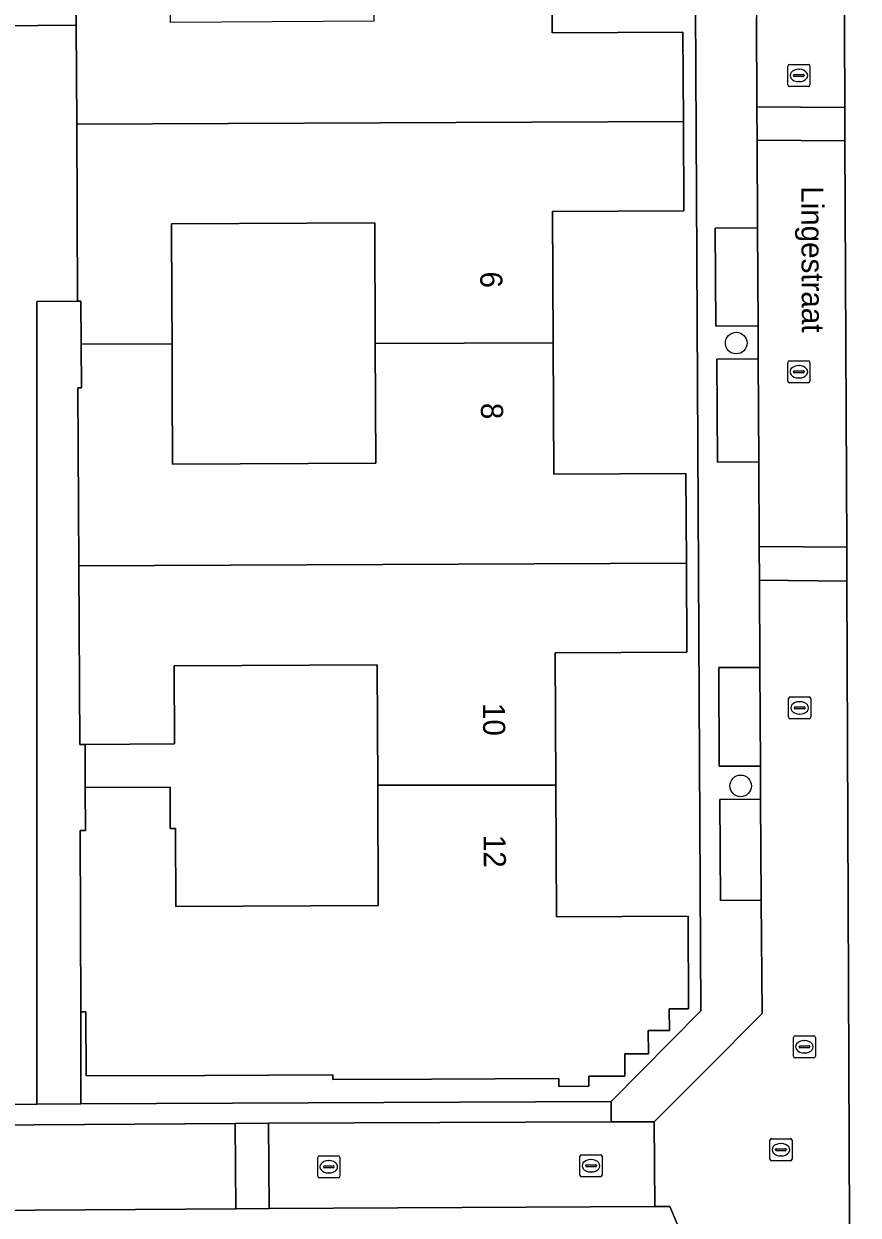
# Model space of a CAD drawing. Extents: x 157320 to 158835, y 386650 to 388491.
# Drawn here: x 157969.1 to 158006.9, y 387919.1 to 387973.1 of the extents above; entities that cross this region are included whole.
import ezdxf

# ---------------------------------------------------------------- set-up
doc = ezdxf.new("R2010")
doc.units = 0
for name, color, linetype in [('IMGEO_Boom', 7, 'Continuous'), ('IMGEO_Erf', 7, 'Continuous'), ('IMGEO_Kolk', 7, 'Continuous'), ('IMGEO_Openbare_ruimte_label', 7, 'Continuous'), ('IMGEO_Pand', 7, 'Continuous'), ('IMGEO_Pand_nummerreeks', 7, 'Continuous'), ('IMGEO_Parkeervlak_open', 7, 'Continuous'), ('IMGEO_Rijbaan_lokaal_open', 7, 'Continuous'), ('IMGEO_Rioolput', 7, 'Continuous'), ('IMGEO_Voetpad_open', 7, 'Continuous')]:
    doc.layers.add(name, color=color, linetype=linetype)

msp = doc.modelspace()

# ---------------------------------------------------------------- linework, layer by layer
at = {"layer": 'IMGEO_Boom'}
for centre in [(158001.371, 387958.614), (158001.572, 387938.572)]:
    msp.add_circle(centre, 0.489, dxfattribs=at)
at = {"layer": 'IMGEO_Erf'}
for points in [[(157993.004, 387978.606), (157993.035, 387972.655), (157998.96, 387972.686), (157998.981, 387968.647), (157999.002, 387964.595), (157993.053, 387964.564), (157993.084, 387958.622), (157993.116, 387952.678), (157999.092, 387952.71), (157999.114, 387948.647), (157999.135, 387944.625), (157993.178, 387944.594), (157993.21, 387938.61), (157993.241, 387932.645), (157999.192, 387932.676), (157999.215, 387928.485), (157998.343, 387928.48), (157998.348, 387927.507), (157997.389, 387927.502), (157997.395, 387926.451), (157996.332, 387926.446), (157996.338, 387925.436), (157994.705, 387925.428), (157994.707, 387924.979), (157993.343, 387924.971), (157993.341, 387925.334), (157987.585, 387925.304), (157983.113, 387925.281), (157983.112, 387925.502), (157977.324, 387925.471), (157971.953, 387925.443), (157971.938, 387928.342), (157971.718, 387928.341), (157971.718, 387924.178), (157995.712, 387924.281), (157999.772, 387928.398), (157999.443, 387990.856)], [(157954.173, 387924.103), (157969.714, 387924.169), (157969.714, 387959.058), (157969.714, 387960.499), (157971.565, 387960.509), (157971.523, 387968.52), (157971.499, 387972.996), (157968.005, 387972.978)]]:
    msp.add_lwpolyline(points, dxfattribs=at)
for points in [[(157985.009, 387964.053), (157975.81, 387964.005), (157975.829, 387960.531), (157975.837, 387958.575), (157975.847, 387956.616), (157975.865, 387953.128), (157985.067, 387953.177), (157985.038, 387958.6)], [(157985.145, 387938.61), (157985.116, 387944.058), (157975.936, 387944.01), (157975.954, 387940.472), (157971.905, 387940.451), (157971.905, 387938.496), (157975.747, 387938.517), (157975.757, 387936.645), (157975.998, 387936.647), (157976.016, 387933.114), (157985.174, 387933.163)]]:
    msp.add_lwpolyline(points, close=True, dxfattribs=at)
at = {"layer": 'IMGEO_Kolk'}
for p, q in [((158003.709, 387970.3), (158003.709, 387971.152)), ((158003.784, 387971.226), (158004.636, 387971.226)), ((158003.968, 387970.72), (158003.968, 387970.732)), ((158004.011, 387970.769), (158004.409, 387970.769)), ((158004.197, 387971.006), (158004.222, 387971.006)), ((158004.452, 387970.732), (158004.452, 387970.72)), ((158004.71, 387971.152), (158004.71, 387970.3)), ((158004.636, 387970.226), (158003.784, 387970.226)), ((158004.406, 387970.683), (158004.008, 387970.683)), ((158004.22, 387970.446), (158004.195, 387970.446)), ((158003.782, 387957.816), (158004.634, 387957.816)), ((158003.707, 387956.89), (158003.707, 387957.742)), ((158003.966, 387957.31), (158003.966, 387957.322)), ((158004.404, 387957.273), (158004.006, 387957.273)), ((158004.009, 387957.359), (158004.407, 387957.359)), ((158004.195, 387957.596), (158004.22, 387957.596)), ((158004.45, 387957.322), (158004.45, 387957.31)), ((158004.708, 387957.742), (158004.708, 387956.89)), ((158004.634, 387956.816), (158003.782, 387956.816)), ((158004.218, 387957.036), (158004.193, 387957.036)), ((158003.743, 387941.676), (158003.743, 387942.528)), ((158003.818, 387942.602), (158004.67, 387942.602)), ((158004.231, 387942.382), (158004.256, 387942.382)), ((158004.744, 387942.528), (158004.744, 387941.676)), ((158004.002, 387942.096), (158004.002, 387942.108)), ((158004.44, 387942.059), (158004.042, 387942.059)), ((158004.045, 387942.145), (158004.443, 387942.145)), ((158004.254, 387941.822), (158004.229, 387941.822)), ((158004.486, 387942.108), (158004.486, 387942.096)), ((158004.67, 387941.602), (158003.818, 387941.602)), ((158003.957, 387926.338), (158003.957, 387927.19)), ((158004.032, 387927.264), (158004.884, 387927.264)), ((158004.958, 387927.19), (158004.958, 387926.338)), ((158004.216, 387926.758), (158004.216, 387926.77)), ((158004.654, 387926.721), (158004.256, 387926.721)), ((158004.259, 387926.807), (158004.657, 387926.807)), ((158004.445, 387927.044), (158004.47, 387927.044)), ((158004.7, 387926.77), (158004.7, 387926.758)), ((158004.884, 387926.264), (158004.032, 387926.264)), ((158004.468, 387926.484), (158004.443, 387926.484)), ((157982.431, 387920.906), (157982.431, 387921.758)), ((157982.506, 387921.832), (157983.358, 387921.832)), ((157983.432, 387921.758), (157983.432, 387920.906)), ((157994.299, 387920.954), (157994.299, 387921.806)), ((157994.374, 387921.88), (157995.226, 387921.88)), ((157994.787, 387921.66), (157994.812, 387921.66)), ((157995.3, 387921.806), (157995.3, 387920.954)), ((157982.69, 387921.326), (157982.69, 387921.338)), ((157983.128, 387921.289), (157982.73, 387921.289)), ((157982.733, 387921.375), (157983.131, 387921.375)), ((157982.919, 387921.612), (157982.944, 387921.612)), ((157983.174, 387921.338), (157983.174, 387921.326)), ((157994.558, 387921.374), (157994.558, 387921.386)), ((157994.996, 387921.337), (157994.598, 387921.337)), ((157994.601, 387921.423), (157994.999, 387921.423)), ((157995.042, 387921.386), (157995.042, 387921.374)), ((157983.358, 387920.832), (157982.506, 387920.832)), ((157982.942, 387921.052), (157982.917, 387921.052)), ((157995.226, 387920.88), (157994.374, 387920.88)), ((157994.81, 387921.1), (157994.785, 387921.1))]:
    msp.add_line(p, q, dxfattribs=at)
for points in [[(158003.709, 387970.3), (158003.709, 387971.152)], [(158003.784, 387971.226), (158004.636, 387971.226)], [(158004.71, 387971.152), (158004.71, 387970.3)], [(158004.636, 387970.226), (158003.784, 387970.226)], [(158003.782, 387957.816), (158004.634, 387957.816)], [(158003.707, 387956.89), (158003.707, 387957.742)], [(158004.708, 387957.742), (158004.708, 387956.89)], [(158004.634, 387956.816), (158003.782, 387956.816)], [(158003.743, 387941.676), (158003.743, 387942.528)], [(158003.818, 387942.602), (158004.67, 387942.602)], [(158004.744, 387942.528), (158004.744, 387941.676)], [(158004.67, 387941.602), (158003.818, 387941.602)], [(158003.957, 387926.338), (158003.957, 387927.19)], [(158004.032, 387927.264), (158004.884, 387927.264)], [(158004.958, 387927.19), (158004.958, 387926.338)], [(158004.884, 387926.264), (158004.032, 387926.264)], [(157982.431, 387920.906), (157982.431, 387921.758)], [(157982.506, 387921.832), (157983.358, 387921.832)], [(157983.432, 387921.758), (157983.432, 387920.906)], [(157994.299, 387920.954), (157994.299, 387921.806)], [(157994.374, 387921.88), (157995.226, 387921.88)], [(157995.3, 387921.806), (157995.3, 387920.954)], [(157983.358, 387920.832), (157982.506, 387920.832)], [(157995.226, 387920.88), (157994.374, 387920.88)]]:
    msp.add_lwpolyline(points, dxfattribs=at)
for centre, radius, start, end in [((158003.786, 387971.15), 0.0765, 91.552, 178.448), ((158003.786, 387971.15), 0.0765, 91.552, 178.448), ((158004.008, 387970.729), 0.0403, 85.8775, 175.7526), ((158004.413, 387970.731), 0.0386, 1.7309, 96.639), ((158004.634, 387971.15), 0.0765, 1.552, 88.448), ((158004.634, 387971.15), 0.0765, 1.552, 88.448), ((158003.786, 387970.302), 0.0765, 181.552, 268.448), ((158003.786, 387970.302), 0.0765, 181.552, 268.448), ((158004.005, 387970.719), 0.0366, 178.938, 274.7102), ((158004.409, 387970.726), 0.043, 264.8664, 352.4533), ((158004.634, 387970.302), 0.0765, 271.552, 358.448), ((158004.634, 387970.302), 0.0765, 271.552, 358.448), ((158003.784, 387957.74), 0.0765, 91.552, 178.448), ((158003.784, 387957.74), 0.0765, 91.552, 178.448), ((158004.632, 387957.74), 0.0765, 1.552, 88.448), ((158004.632, 387957.74), 0.0765, 1.552, 88.448), ((158004.006, 387957.319), 0.0403, 85.8775, 175.7526), ((158004.003, 387957.309), 0.0366, 178.938, 274.7102), ((158004.407, 387957.316), 0.043, 264.8664, 352.4533), ((158004.411, 387957.321), 0.0386, 1.7309, 96.639), ((158003.784, 387956.892), 0.0765, 181.552, 268.448), ((158003.784, 387956.892), 0.0765, 181.552, 268.448), ((158004.632, 387956.892), 0.0765, 271.552, 358.448), ((158004.632, 387956.892), 0.0765, 271.552, 358.448), ((158003.82, 387942.526), 0.0765, 91.552, 178.448), ((158003.82, 387942.526), 0.0765, 91.552, 178.448), ((158004.668, 387942.526), 0.0765, 1.552, 88.448), ((158004.668, 387942.526), 0.0765, 1.552, 88.448), ((158003.82, 387941.678), 0.0765, 181.552, 268.448), ((158003.82, 387941.678), 0.0765, 181.552, 268.448), ((158004.042, 387942.105), 0.0403, 85.8775, 175.7526), ((158004.039, 387942.095), 0.0366, 178.938, 274.7102), ((158004.443, 387942.102), 0.043, 264.8664, 352.4533), ((158004.447, 387942.107), 0.0386, 1.7309, 96.639), ((158004.668, 387941.678), 0.0765, 271.552, 358.448), ((158004.668, 387941.678), 0.0765, 271.552, 358.448), ((158004.034, 387927.188), 0.0765, 91.552, 178.448), ((158004.034, 387927.188), 0.0765, 91.552, 178.448), ((158004.882, 387927.188), 0.0765, 1.552, 88.448), ((158004.882, 387927.188), 0.0765, 1.552, 88.448), ((158004.256, 387926.767), 0.0403, 85.8775, 175.7526), ((158004.253, 387926.757), 0.0366, 178.938, 274.7102), ((158004.657, 387926.764), 0.043, 264.8664, 352.4533), ((158004.661, 387926.769), 0.0386, 1.7309, 96.639), ((158004.034, 387926.34), 0.0765, 181.552, 268.448), ((158004.034, 387926.34), 0.0765, 181.552, 268.448), ((158004.882, 387926.34), 0.0765, 271.552, 358.448), ((158004.882, 387926.34), 0.0765, 271.552, 358.448), ((157982.508, 387921.756), 0.0765, 91.552, 178.448), ((157982.508, 387921.756), 0.0765, 91.552, 178.448), ((157983.356, 387921.756), 0.0765, 1.552, 88.448), ((157983.356, 387921.756), 0.0765, 1.552, 88.448), ((157994.376, 387921.804), 0.0765, 91.552, 178.448), ((157994.376, 387921.804), 0.0765, 91.552, 178.448), ((157995.224, 387921.804), 0.0765, 1.552, 88.448), ((157995.224, 387921.804), 0.0765, 1.552, 88.448), ((157982.73, 387921.335), 0.0403, 85.8775, 175.7526), ((157982.727, 387921.325), 0.0366, 178.938, 274.7102), ((157983.131, 387921.332), 0.043, 264.8664, 352.4533), ((157983.135, 387921.337), 0.0386, 1.7309, 96.639), ((157994.598, 387921.383), 0.0403, 85.8775, 175.7526), ((157994.595, 387921.373), 0.0366, 178.938, 274.7102), ((157994.999, 387921.38), 0.043, 264.8664, 352.4533), ((157995.003, 387921.385), 0.0386, 1.7309, 96.639), ((157982.508, 387920.908), 0.0765, 181.552, 268.448), ((157982.508, 387920.908), 0.0765, 181.552, 268.448), ((157983.356, 387920.908), 0.0765, 271.552, 358.448), ((157983.356, 387920.908), 0.0765, 271.552, 358.448), ((157994.376, 387920.956), 0.0765, 181.552, 268.448), ((157994.376, 387920.956), 0.0765, 181.552, 268.448), ((157995.224, 387920.956), 0.0765, 271.552, 358.448), ((157995.224, 387920.956), 0.0765, 271.552, 358.448)]:
    msp.add_arc(centre, radius, start, end, dxfattribs=at)
for centre, major_axis, ratio, start_param, end_param in [((158004.196, 387970.726), (-0.387, 0.002), 0.722429, 4.712389, 7.853982), ((158004.221, 387970.726), (-0.39, 0.002), 0.717154, 1.570796, 4.712389), ((158004.194, 387957.316), (-0.387, 0.002), 0.722429, 4.712389, 7.853982), ((158004.219, 387957.316), (-0.39, 0.002), 0.717154, 1.570796, 4.712389), ((158004.23, 387942.102), (-0.387, 0.002), 0.722429, 4.712389, 7.853982), ((158004.255, 387942.102), (-0.39, 0.002), 0.717154, 1.570796, 4.712389), ((158004.444, 387926.764), (-0.387, 0.002), 0.722429, 4.712389, 7.853982), ((158004.469, 387926.764), (-0.39, 0.002), 0.717154, 1.570796, 4.712389), ((157994.786, 387921.38), (-0.387, 0.002), 0.722429, 4.712389, 7.853982), ((157994.811, 387921.38), (-0.39, 0.002), 0.717154, 1.570796, 4.712389), ((157982.918, 387921.332), (-0.387, 0.002), 0.722429, 4.712389, 7.853982), ((157982.943, 387921.332), (-0.39, 0.002), 0.717154, 1.570796, 4.712389)]:
    msp.add_ellipse(centre, major_axis=major_axis, ratio=ratio, start_param=start_param, end_param=end_param, dxfattribs=at)
at = {"layer": 'IMGEO_Pand'}
for points in [[(157971.499, 387972.996), (157971.483, 387976.052), (157968.011, 387976.034), (157968.02, 387980.094), (157961.823, 387980.108), (157961.836, 387986.105), (157957.75, 387986.114), (157957.86, 387958.89), (157965.379, 387958.93), (157965.388, 387963.074), (157961.853, 387963.081), (157961.873, 387972.267), (157968.003, 387972.254), (157968.005, 387972.978)], [(157993.004, 387978.606), (157984.938, 387978.6), (157984.966, 387973.178), (157975.771, 387973.13), (157975.753, 387976.636), (157971.71, 387976.615), (157971.48, 387976.614), (157971.482, 387976.294), (157971.483, 387976.052), (157971.499, 387972.996), (157971.523, 387968.52), (157998.981, 387968.647), (157998.96, 387972.686), (157993.035, 387972.655)], [(157993.053, 387964.564), (157999.002, 387964.595), (157998.981, 387968.647), (157971.523, 387968.52), (157971.565, 387960.509), (157971.718, 387960.51), (157971.728, 387958.564), (157975.837, 387958.575), (157975.829, 387960.531), (157975.81, 387964.005), (157985.009, 387964.053), (157985.038, 387958.6), (157993.084, 387958.622)], [(157993.084, 387958.622), (157985.038, 387958.6), (157985.067, 387953.177), (157975.865, 387953.128), (157975.847, 387956.616), (157975.837, 387958.575), (157971.728, 387958.564), (157971.739, 387956.594), (157971.574, 387956.593), (157971.616, 387948.53), (157999.114, 387948.647), (157999.092, 387952.71), (157993.116, 387952.678)], [(157993.178, 387944.594), (157999.135, 387944.625), (157999.114, 387948.647), (157971.616, 387948.53), (157971.659, 387940.45), (157971.905, 387940.451), (157975.954, 387940.472), (157975.936, 387944.01), (157985.116, 387944.058), (157985.145, 387938.61), (157993.21, 387938.61)], [(157993.21, 387938.61), (157985.145, 387938.61), (157985.174, 387933.163), (157976.016, 387933.114), (157975.998, 387936.647), (157975.757, 387936.645), (157975.747, 387938.517), (157971.905, 387938.496), (157971.916, 387936.554), (157971.675, 387936.553), (157971.718, 387928.341), (157971.938, 387928.342), (157971.953, 387925.443), (157977.324, 387925.471), (157983.112, 387925.502), (157983.113, 387925.281), (157987.585, 387925.304), (157993.341, 387925.334), (157993.343, 387924.971), (157994.707, 387924.979), (157994.705, 387925.428), (157996.338, 387925.436), (157996.332, 387926.446), (157997.395, 387926.451), (157997.389, 387927.502), (157998.348, 387927.507), (157998.343, 387928.48), (157999.215, 387928.485), (157999.192, 387932.676), (157993.241, 387932.645)]]:
    msp.add_lwpolyline(points, close=True, dxfattribs=at)
at = {"layer": 'IMGEO_Parkeervlak_open'}
for points in [[(158002.338, 387963.831), (158000.424, 387963.821), (158000.447, 387959.377), (158002.361, 387959.387)], [(158002.369, 387957.894), (158000.494, 387957.885), (158000.518, 387953.231), (158002.394, 387953.241)], [(158002.466, 387939.469), (158002.443, 387943.933), (158000.579, 387943.923), (158000.602, 387939.46)], [(158002.498, 387933.393), (158002.474, 387937.964), (158000.636, 387937.955), (158000.66, 387933.384)]]:
    msp.add_lwpolyline(points, close=True, dxfattribs=at)
at = {"layer": 'IMGEO_Rijbaan_lokaal_open'}
for points in [[(158002.309, 387969.299), (158006.287, 387969.281), (158006.195, 387990.641), (158002.197, 387990.663), (158002.233, 387983.742), (158002.257, 387979.272), (158002.265, 387977.813), (158002.288, 387973.355)], [(158002.317, 387967.793), (158006.293, 387967.77), (158006.287, 387969.281), (158002.309, 387969.299)], [(158002.338, 387963.831), (158002.361, 387959.387), (158002.369, 387957.894), (158002.394, 387953.241), (158002.414, 387949.412), (158006.372, 387949.378), (158006.293, 387967.77), (158002.317, 387967.793)], [(158006.379, 387947.834), (158006.372, 387949.378), (158002.414, 387949.412), (158002.422, 387947.88)], [(158006.379, 387947.834), (158002.422, 387947.88), (158002.443, 387943.933), (158002.466, 387939.469), (158002.474, 387937.964), (158002.498, 387933.393), (158002.545, 387928.267), (158000, 387925.713), (157997.663, 387923.367), (157997.684, 387919.538), (157998.373, 387919.542), (157999.402, 387917.077), (158000, 387915.612), (158003.212, 387907.746), (158006.551, 387907.766)], [(157978.697, 387923.291), (157958.23, 387923.149), (157958.271, 387919.299), (157978.719, 387919.433)], [(157980.229, 387919.443), (157980.21, 387923.305), (157978.697, 387923.291), (157978.719, 387919.433)], [(157997.663, 387923.367), (157995.715, 387923.36), (157980.21, 387923.305), (157980.229, 387919.443), (157997.684, 387919.538)]]:
    msp.add_lwpolyline(points, close=True, dxfattribs=at)
at = {"layer": 'IMGEO_Rioolput'}
for p, q in [((158002.896, 387921.679), (158002.896, 387922.531)), ((158002.971, 387922.605), (158003.823, 387922.605)), ((158003.384, 387922.385), (158003.409, 387922.385)), ((158003.897, 387922.531), (158003.897, 387921.679)), ((158003.155, 387922.099), (158003.155, 387922.111)), ((158003.593, 387922.062), (158003.195, 387922.062)), ((158003.198, 387922.148), (158003.596, 387922.148)), ((158003.407, 387921.825), (158003.382, 387921.825)), ((158003.639, 387922.111), (158003.639, 387922.099)), ((158003.823, 387921.605), (158002.971, 387921.605))]:
    msp.add_line(p, q, dxfattribs=at)
for points in [[(158002.896, 387921.679), (158002.896, 387922.531)], [(158002.971, 387922.605), (158003.823, 387922.605)], [(158003.897, 387922.531), (158003.897, 387921.679)], [(158003.823, 387921.605), (158002.971, 387921.605)]]:
    msp.add_lwpolyline(points, dxfattribs=at)
for centre, radius, start, end in [((158002.973, 387922.529), 0.0765, 91.552, 178.448), ((158002.973, 387922.529), 0.0765, 91.552, 178.448), ((158003.821, 387922.529), 0.0765, 1.552, 88.448), ((158003.821, 387922.529), 0.0765, 1.552, 88.448), ((158002.973, 387921.681), 0.0765, 181.552, 268.448), ((158002.973, 387921.681), 0.0765, 181.552, 268.448), ((158003.195, 387922.108), 0.0403, 85.8775, 175.7526), ((158003.192, 387922.098), 0.0366, 178.938, 274.7102), ((158003.596, 387922.105), 0.043, 264.8664, 352.4533), ((158003.6, 387922.11), 0.0386, 1.7309, 96.639), ((158003.821, 387921.681), 0.0765, 271.552, 358.448), ((158003.821, 387921.681), 0.0765, 271.552, 358.448)]:
    msp.add_arc(centre, radius, start, end, dxfattribs=at)
for centre, major_axis, ratio, start_param, end_param in [((158003.383, 387922.105), (-0.387, 0.002), 0.722429, 4.712389, 7.853982), ((158003.408, 387922.105), (-0.39, 0.002), 0.717154, 1.570796, 4.712389)]:
    msp.add_ellipse(centre, major_axis=major_axis, ratio=ratio, start_param=start_param, end_param=end_param, dxfattribs=at)
at = {"layer": 'IMGEO_Voetpad_open'}
for points in [[(157999.443, 387990.856), (157999.772, 387928.398), (157995.712, 387924.281), (157995.715, 387923.36), (157997.663, 387923.367), (158000, 387925.713), (158002.545, 387928.267), (158002.498, 387933.393), (158000.66, 387933.384), (158000.636, 387937.955), (158002.474, 387937.964), (158002.466, 387939.469), (158000.602, 387939.46), (158000.579, 387943.923), (158002.443, 387943.933), (158002.422, 387947.88), (158002.414, 387949.412), (158002.394, 387953.241), (158000.518, 387953.231), (158000.494, 387957.885), (158002.369, 387957.894), (158002.361, 387959.387), (158000.447, 387959.377), (158000.424, 387963.821), (158002.338, 387963.831), (158002.317, 387967.793), (158002.309, 387969.299), (158002.288, 387973.355)], [(157945.378, 387926.106), (157950.673, 387926.144), (157953.677, 387923.119), (157956.723, 387923.125), (157958.23, 387923.149), (157978.697, 387923.291), (157980.21, 387923.305), (157995.715, 387923.36), (157995.712, 387924.281), (157971.718, 387924.178), (157969.714, 387924.169), (157954.173, 387924.103), (157951.156, 387927.141), (157910.937, 387926.892)], [(157948.293, 387916.847), (157988.037, 387917.019), (157988.637, 387917.022), (157994.783, 387917.049), (157996.903, 387916.973), (157999.402, 387917.077), (157998.373, 387919.542), (157997.684, 387919.538), (157980.229, 387919.443), (157978.719, 387919.433), (157958.271, 387919.299), (157956.762, 387919.278), (157952.319, 387919.259), (157949.094, 387922.259), (157949.095, 387920.454), (157944.477, 387920.405)]]:
    msp.add_lwpolyline(points, dxfattribs=at)
for points in [[(158008.398, 387990.641), (158006.195, 387990.641), (158006.287, 387969.281), (158006.293, 387967.77), (158006.372, 387949.378), (158006.379, 387947.834), (158006.551, 387907.766), (158008.783, 387907.22)], [(157971.616, 387948.53), (157971.574, 387956.593), (157971.739, 387956.594), (157971.728, 387958.564), (157971.718, 387960.51), (157971.565, 387960.509), (157969.714, 387960.499), (157969.714, 387959.058), (157969.714, 387924.169), (157971.718, 387924.178), (157971.718, 387928.341), (157971.675, 387936.553), (157971.916, 387936.554), (157971.905, 387938.496), (157971.905, 387940.451), (157971.659, 387940.45)]]:
    msp.add_lwpolyline(points, close=True, dxfattribs=at)

# ---------------------------------------------------------------- texts
at = {"layer": 'IMGEO_Openbare_ruimte_label'}
msp.add_text('Lingestraat', height=1, rotation=270.2292, dxfattribs=at).set_placement((158004.317, 387965.71))
at = {"layer": 'IMGEO_Pand_nummerreeks'}
for s, p in [('6', (157989.787, 387961.851)), ('8', (157989.818, 387955.904)), ('10', (157989.911, 387942.322)), ('12', (157989.942, 387936.354))]:
    msp.add_text(s, height=1, rotation=270.3035, dxfattribs=at).set_placement(p)

doc.saveas('drawing.dxf')
